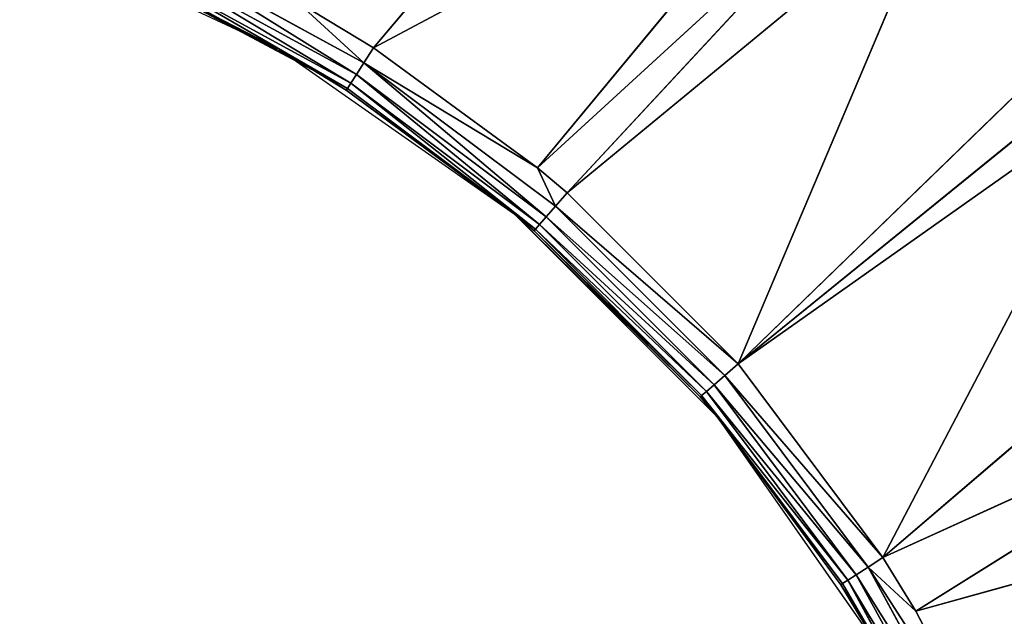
# Model space of a CAD drawing. Extents: x 0 to 500, y 0 to 390.
# Tile 608 of 656: x 255 to 265, y 208 to 214. Entities that reach past the tile are written whole.
import ezdxf

# ---------------------------------------------------------------- set-up
doc = ezdxf.new("R2010")
doc.units = 0
doc.header["$LTSCALE"] = 25.4
doc.layers.get('0').update_dxf_attribs({"linetype": 'CONTINUOUS'})

# ---------------------------------------------------------------- blocks, each defined once
blk = doc.blocks.new('ATLANTA505_-_S_STL')
at = {"color": 0}
for p, q in [((262.0169, 23.6286, 172.5033), (258.9665, 18.2045, 176.1201)), ((262.0169, 23.6286, 172.5033), (258.9665, 18.2045, 176.1201)), ((263.5452, 23.6041, 173.6809), (258.9665, 18.2045, 176.1201)), ((263.5452, 23.6041, 173.6809), (258.9665, 18.2045, 176.1201)), ((263.5452, 23.6041, 173.6809), (260.5623, 18.2045, 177.2865)), ((263.5452, 23.6041, 173.6809), (260.5623, 18.2045, 177.2865)), ((264.031, 23.5958, 174.1048), (260.5623, 18.2045, 177.2865)), ((264.031, 23.5958, 174.1048), (260.5623, 18.2045, 177.2865)), ((264.031, 23.5958, 174.1048), (260.8498, 18.2045, 177.53)), ((264.031, 23.5958, 174.1048), (260.8498, 18.2045, 177.53)), ((264.4905, 23.5877, 174.5309), (260.8498, 18.2045, 177.53)), ((264.4905, 23.5877, 174.5309), (260.8498, 18.2045, 177.53)), ((264.4905, 23.5877, 174.5309), (262.5133, 18.2045, 179.1935)), ((264.4905, 23.5877, 174.5309), (262.5133, 18.2045, 179.1935)), ((265.8517, 23.5628, 175.9573), (262.5133, 18.2045, 179.1935)), ((265.8517, 23.5628, 175.9573), (262.5133, 18.2045, 179.1935)), ((262.5133, 18.2045, 179.1935), (266.118, 23.5578, 176.2697)), ((262.5133, 18.2045, 179.1935), (266.118, 23.5578, 176.2697)), ((262.5133, 18.2045, 179.1935), (266.3143, 23.554, 176.508)), ((262.5133, 18.2045, 179.1935), (266.3143, 23.554, 176.508)), ((263.9232, 18.2045, 181.0768), (266.3143, 23.554, 176.508)), ((263.9232, 18.2045, 181.0768), (266.3143, 23.554, 176.508)), ((263.9232, 18.2045, 181.0768), (267.4555, 23.5317, 178.0514)), ((263.9232, 18.2045, 181.0768), (267.4555, 23.5317, 178.0514)), ((263.9232, 18.2045, 181.0768), (268.1477, 23.5178, 179.1526)), ((263.9232, 18.2045, 181.0768), (268.1477, 23.5178, 179.1526)), ((264.2445, 18.2045, 181.5978), (268.1477, 23.5178, 179.1526)), ((264.2445, 18.2045, 181.5978), (268.1477, 23.5178, 179.1526)), ((264.2445, 18.2045, 181.5978), (268.7922, 23.5045, 180.3343)), ((264.2445, 18.2045, 181.5978), (268.7922, 23.5045, 180.3343)), ((258.874, 17.9761, 176.264), (258.2215, 18.2045, 175.6687)), ((258.874, 17.9761, 176.264), (258.2215, 18.2045, 175.6687)), ((258.9665, 18.2045, 176.1201), (258.2215, 18.2045, 175.6687)), ((258.9665, 18.2045, 176.1201), (258.2215, 18.2045, 175.6687)), ((258.9665, 18.2045, 176.1201), (258.874, 17.9761, 176.264)), ((258.874, 17.9761, 176.264), (260.5623, 18.2045, 177.2865)), ((258.874, 17.9761, 176.264), (260.5623, 18.2045, 177.2865)), ((258.9665, 18.2045, 176.1201), (258.874, 17.9761, 176.264)), ((260.5623, 18.2045, 177.2865), (258.9665, 18.2045, 176.1201)), ((260.5623, 18.2045, 177.2865), (258.9665, 18.2045, 176.1201)), ((260.8498, 18.2045, 177.53), (260.5623, 18.2045, 177.2865)), ((260.5623, 18.2045, 177.2865), (260.7378, 17.9761, 177.6592)), ((260.5623, 18.2045, 177.2865), (260.7378, 17.9761, 177.6592)), ((260.8498, 18.2045, 177.53), (260.5623, 18.2045, 177.2865)), ((260.7378, 17.9761, 177.6592), (260.8498, 18.2045, 177.53)), ((260.7378, 17.9761, 177.6592), (260.8498, 18.2045, 177.53)), ((262.5133, 18.2045, 179.1935), (260.8498, 18.2045, 177.53)), ((262.5133, 18.2045, 179.1935), (260.8498, 18.2045, 177.53)), ((262.5133, 18.2045, 179.1935), (262.3841, 17.9761, 179.3055)), ((262.5133, 18.2045, 179.1935), (262.3841, 17.9761, 179.3055)), ((263.9232, 18.2045, 181.0768), (262.5133, 18.2045, 179.1935)), ((263.9232, 18.2045, 181.0768), (262.5133, 18.2045, 179.1935)), ((263.9232, 18.2045, 181.0768), (263.7793, 17.9761, 181.1693)), ((263.7793, 17.9761, 181.1693), (264.2445, 18.2045, 181.5978)), ((263.7793, 17.9761, 181.1693), (264.2445, 18.2045, 181.5978)), ((263.7793, 17.9761, 181.1693), (265.0506, 18.2045, 183.1416)), ((263.7793, 17.9761, 181.1693), (265.0506, 18.2045, 183.1416)), ((263.9232, 18.2045, 181.0768), (263.7793, 17.9761, 181.1693)), ((264.2445, 18.2045, 181.5978), (263.9232, 18.2045, 181.0768)), ((264.2445, 18.2045, 181.5978), (263.9232, 18.2045, 181.0768)), ((265.0506, 18.2045, 183.1416), (264.2445, 18.2045, 181.5978)), ((265.0506, 18.2045, 183.1416), (264.2445, 18.2045, 181.5978)), ((258.874, 17.9761, 176.264), (256.8306, 17.9761, 175.1482)), ((258.874, 17.9761, 176.264), (256.8306, 17.9761, 175.1482)), ((258.874, 17.9761, 176.264), (258.8, 17.7256, 176.3791)), ((258.874, 17.9761, 176.264), (258.8, 17.7256, 176.3791)), ((258.874, 17.9761, 176.264), (260.7378, 17.9761, 177.6592)), ((258.874, 17.9761, 176.264), (260.7378, 17.9761, 177.6592)), ((260.6482, 17.7256, 177.7626), (260.7378, 17.9761, 177.6592)), ((260.6482, 17.7256, 177.7626), (260.7378, 17.9761, 177.6592)), ((260.7378, 17.9761, 177.6592), (262.3841, 17.9761, 179.3055)), ((260.7378, 17.9761, 177.6592), (262.3841, 17.9761, 179.3055)), ((262.3841, 17.9761, 179.3055), (262.2807, 17.7256, 179.3951)), ((262.3841, 17.9761, 179.3055), (262.2807, 17.7256, 179.3951)), ((263.7793, 17.9761, 181.1693), (262.3841, 17.9761, 179.3055)), ((263.7793, 17.9761, 181.1693), (262.3841, 17.9761, 179.3055)), ((263.7793, 17.9761, 181.1693), (263.6642, 17.7256, 181.2432)), ((263.7793, 17.9761, 181.1693), (263.6642, 17.7256, 181.2432)), ((264.8951, 17.9761, 183.2127), (263.7793, 17.9761, 181.1693)), ((264.8951, 17.9761, 183.2127), (263.7793, 17.9761, 181.1693)), ((258.8, 17.7256, 176.3791), (256.7738, 17.7256, 175.2727)), ((258.8, 17.7256, 176.3791), (256.7738, 17.7256, 175.2727)), ((258.8, 17.7256, 176.3791), (258.7461, 17.4582, 176.463)), ((258.8, 17.7256, 176.3791), (258.7461, 17.4582, 176.463)), ((258.8, 17.7256, 176.3791), (260.6482, 17.7256, 177.7626)), ((258.8, 17.7256, 176.3791), (260.6482, 17.7256, 177.7626)), ((260.5829, 17.4582, 177.838), (260.6482, 17.7256, 177.7626)), ((260.5829, 17.4582, 177.838), (260.6482, 17.7256, 177.7626)), ((260.6482, 17.7256, 177.7626), (262.2807, 17.7256, 179.3951)), ((260.6482, 17.7256, 177.7626), (262.2807, 17.7256, 179.3951)), ((262.2807, 17.7256, 179.3951), (262.2053, 17.4582, 179.4604)), ((262.2807, 17.7256, 179.3951), (262.2053, 17.4582, 179.4604)), ((263.6642, 17.7256, 181.2432), (262.2807, 17.7256, 179.3951)), ((263.6642, 17.7256, 181.2432), (262.2807, 17.7256, 179.3951)), ((263.6642, 17.7256, 181.2432), (263.5803, 17.4582, 181.2972)), ((263.6642, 17.7256, 181.2432), (263.5803, 17.4582, 181.2972)), ((264.7706, 17.7256, 183.2695), (263.6642, 17.7256, 181.2432)), ((264.7706, 17.7256, 183.2695), (263.6642, 17.7256, 181.2432)), ((258.7461, 17.4582, 176.463), (256.7324, 17.4582, 175.3634)), ((258.7461, 17.4582, 176.463), (256.7324, 17.4582, 175.3634)), ((258.7461, 17.4582, 176.463), (258.7133, 17.1793, 176.514)), ((258.7461, 17.4582, 176.463), (258.7133, 17.1793, 176.514)), ((258.7461, 17.4582, 176.463), (260.5829, 17.4582, 177.838)), ((258.7461, 17.4582, 176.463), (260.5829, 17.4582, 177.838)), ((260.5432, 17.1793, 177.8839), (260.5829, 17.4582, 177.838)), ((260.5432, 17.1793, 177.8839), (260.5829, 17.4582, 177.838)), ((260.5829, 17.4582, 177.838), (262.2053, 17.4582, 179.4604)), ((260.5829, 17.4582, 177.838), (262.2053, 17.4582, 179.4604)), ((262.2053, 17.4582, 179.4604), (262.1595, 17.1793, 179.5001)), ((262.2053, 17.4582, 179.4604), (262.1595, 17.1793, 179.5001)), ((263.5803, 17.4582, 181.2972), (262.2053, 17.4582, 179.4604)), ((263.5803, 17.4582, 181.2972), (262.2053, 17.4582, 179.4604)), ((263.5803, 17.4582, 181.2972), (263.5293, 17.1793, 181.33)), ((263.5803, 17.4582, 181.2972), (263.5293, 17.1793, 181.33)), ((264.6799, 17.4582, 183.3109), (263.5803, 17.4582, 181.2972)), ((264.6799, 17.4582, 183.3109), (263.5803, 17.4582, 181.2972)), ((256.6987, 16.8947, 175.4371), (258.7133, 17.1793, 176.514)), ((256.6987, 16.8947, 175.4371), (258.7133, 17.1793, 176.514)), ((258.7133, 17.1793, 176.514), (256.7072, 17.1793, 175.4186)), ((258.7133, 17.1793, 176.514), (256.7072, 17.1793, 175.4186)), ((258.0521, 16.8947, 176.1348), (258.7133, 17.1793, 176.514)), ((258.0521, 16.8947, 176.1348), (258.7133, 17.1793, 176.514)), ((258.7023, 16.8947, 176.5312), (258.7133, 17.1793, 176.514)), ((258.7023, 16.8947, 176.5312), (258.7133, 17.1793, 176.514)), ((258.7023, 16.8947, 176.5312), (260.5432, 17.1793, 177.8839)), ((258.7023, 16.8947, 176.5312), (260.5432, 17.1793, 177.8839)), ((258.7133, 17.1793, 176.514), (260.5432, 17.1793, 177.8839)), ((258.7133, 17.1793, 176.514), (260.5432, 17.1793, 177.8839)), ((260.3367, 16.8947, 177.7345), (260.5432, 17.1793, 177.8839)), ((260.3367, 16.8947, 177.7345), (260.5432, 17.1793, 177.8839)), ((260.5432, 17.1793, 177.8839), (260.5298, 16.8947, 177.8992)), ((260.5432, 17.1793, 177.8839), (260.5298, 16.8947, 177.8992)), ((260.5432, 17.1793, 177.8839), (262.1595, 17.1793, 179.5001)), ((260.5432, 17.1793, 177.8839), (262.1595, 17.1793, 179.5001)), ((262.1595, 17.1793, 179.5001), (262.144, 16.8947, 179.5135)), ((262.1595, 17.1793, 179.5001), (262.144, 16.8947, 179.5135)), ((262.3088, 16.8947, 179.7066), (262.1595, 17.1793, 179.5001)), ((262.3088, 16.8947, 179.7066), (262.1595, 17.1793, 179.5001)), ((263.5293, 17.1793, 181.33), (262.1595, 17.1793, 179.5001)), ((263.5293, 17.1793, 181.33), (262.1595, 17.1793, 179.5001)), ((263.5293, 17.1793, 181.33), (262.3088, 16.8947, 179.7066)), ((263.5293, 17.1793, 181.33), (262.3088, 16.8947, 179.7066)), ((263.5121, 16.8947, 181.341), (263.5293, 17.1793, 181.33)), ((263.5121, 16.8947, 181.341), (263.5293, 17.1793, 181.33)), ((263.9085, 16.8947, 181.9912), (263.5293, 17.1793, 181.33)), ((263.9085, 16.8947, 181.9912), (263.5293, 17.1793, 181.33)), ((264.6247, 17.1793, 183.3361), (263.5293, 17.1793, 181.33)), ((264.6247, 17.1793, 183.3361), (263.5293, 17.1793, 181.33)), ((258.0521, 0.01, 176.1348), (256.6987, 16.8947, 175.4371)), ((258.0521, 16.8947, 176.1348), (256.6987, 16.8947, 175.4371)), ((258.0521, 0.01, 176.1348), (256.6987, 16.8947, 175.4371)), ((258.0521, 16.8947, 176.1348), (256.6987, 16.8947, 175.4371)), ((258.7023, 16.8947, 176.5312), (258.0521, 0.01, 176.1348)), ((258.7023, 16.8947, 176.5312), (258.0521, 0.01, 176.1348)), ((258.7023, 16.8947, 176.5312), (258.0521, 16.8947, 176.1348)), ((258.0521, 16.8947, 176.1348), (258.0521, 0.01, 176.1348)), ((258.0521, 16.8947, 176.1348), (258.0521, 0.01, 176.1348)), ((258.7023, 16.8947, 176.5312), (258.0521, 16.8947, 176.1348)), ((260.3367, 0.01, 177.7345), (258.7023, 16.8947, 176.5312)), ((260.3367, 16.8947, 177.7345), (258.7023, 16.8947, 176.5312)), ((260.3367, 0.01, 177.7345), (258.7023, 16.8947, 176.5312)), ((260.3367, 16.8947, 177.7345), (258.7023, 16.8947, 176.5312)), ((260.5298, 16.8947, 177.8992), (260.3367, 0.01, 177.7345)), ((260.5298, 16.8947, 177.8992), (260.3367, 0.01, 177.7345)), ((260.5298, 16.8947, 177.8992), (260.3367, 16.8947, 177.7345)), ((260.3367, 16.8947, 177.7345), (260.3367, 0.01, 177.7345)), ((260.3367, 16.8947, 177.7345), (260.3367, 0.01, 177.7345)), ((260.5298, 16.8947, 177.8992), (260.3367, 16.8947, 177.7345)), ((262.144, 16.8947, 179.5135), (260.5298, 16.8947, 177.8992)), ((262.144, 16.8947, 179.5135), (260.5298, 16.8947, 177.8992)), ((262.3088, 16.8947, 179.7066), (262.144, 16.8947, 179.5135)), ((262.144, 16.8947, 179.5135), (262.3088, 0.01, 179.7066)), ((262.144, 16.8947, 179.5135), (262.3088, 0.01, 179.7066)), ((262.3088, 16.8947, 179.7066), (262.144, 16.8947, 179.5135)), ((262.3088, 0.01, 179.7066), (262.3088, 16.8947, 179.7066)), ((262.3088, 0.01, 179.7066), (262.3088, 16.8947, 179.7066)), ((262.3088, 0.01, 179.7066), (263.5121, 16.8947, 181.341)), ((263.5121, 16.8947, 181.341), (262.3088, 16.8947, 179.7066)), ((262.3088, 0.01, 179.7066), (263.5121, 16.8947, 181.341)), ((263.5121, 16.8947, 181.341), (262.3088, 16.8947, 179.7066)), ((263.9085, 0.01, 181.9912), (263.5121, 16.8947, 181.341)), ((263.9085, 0.01, 181.9912), (263.5121, 16.8947, 181.341)), ((263.9085, 16.8947, 181.9912), (263.5121, 16.8947, 181.341)), ((263.9085, 16.8947, 181.9912), (263.5121, 16.8947, 181.341)), ((255.5244, 0.01, 174.9561), (258.0521, 0.01, 176.1348)), ((258.0521, 0.01, 176.1348), (260.3367, 0.01, 177.7345)), ((260.3367, 0.01, 177.7345), (262.3088, 0.01, 179.7066)), ((262.3088, 0.01, 179.7066), (263.9085, 0.01, 181.9912))]:
    blk.add_line(p, q, dxfattribs=at)
mesh = blk.add_polyface(dxfattribs=at)
corners = [(265.8517, 23.5628, 175.9573), (266.1138, 23.9224, 175.7337), (264.4905, 23.5877, 174.5309)]
mesh.append_faces([[corners[k] for k in face] for face in [(0, 1, 2)]], dxfattribs={"color": 0})
mesh = blk.add_polyface(dxfattribs=at)
corners = [(258.9665, 18.2045, 176.1201), (262.0169, 23.6286, 172.5033), (258.2215, 18.2045, 175.6687)]
mesh.append_faces([[corners[k] for k in face] for face in [(0, 1, 2)]], dxfattribs={"color": 0})
mesh = blk.add_polyface(dxfattribs=at)
corners = [(258.9665, 18.2045, 176.1201), (263.5452, 23.6041, 173.6809), (262.0169, 23.6286, 172.5033)]
mesh.append_faces([[corners[k] for k in face] for face in [(0, 1, 2)]], dxfattribs={"color": 0})
mesh = blk.add_polyface(dxfattribs=at)
corners = [(260.5623, 18.2045, 177.2865), (263.5452, 23.6041, 173.6809), (258.9665, 18.2045, 176.1201)]
mesh.append_faces([[corners[k] for k in face] for face in [(0, 1, 2)]], dxfattribs={"color": 0})
mesh = blk.add_polyface(dxfattribs=at)
corners = [(260.5623, 18.2045, 177.2865), (264.031, 23.5958, 174.1048), (263.5452, 23.6041, 173.6809)]
mesh.append_faces([[corners[k] for k in face] for face in [(0, 1, 2)]], dxfattribs={"color": 0})
mesh = blk.add_polyface(dxfattribs=at)
corners = [(260.8498, 18.2045, 177.53), (264.031, 23.5958, 174.1048), (260.5623, 18.2045, 177.2865)]
mesh.append_faces([[corners[k] for k in face] for face in [(0, 1, 2)]], dxfattribs={"color": 0})
mesh = blk.add_polyface(dxfattribs=at)
corners = [(260.8498, 18.2045, 177.53), (264.4905, 23.5877, 174.5309), (264.031, 23.5958, 174.1048)]
mesh.append_faces([[corners[k] for k in face] for face in [(0, 1, 2)]], dxfattribs={"color": 0})
mesh = blk.add_polyface(dxfattribs=at)
corners = [(262.5133, 18.2045, 179.1935), (264.4905, 23.5877, 174.5309), (260.8498, 18.2045, 177.53)]
mesh.append_faces([[corners[k] for k in face] for face in [(0, 1, 2)]], dxfattribs={"color": 0})
mesh = blk.add_polyface(dxfattribs=at)
corners = [(262.5133, 18.2045, 179.1935), (265.8517, 23.5628, 175.9573), (264.4905, 23.5877, 174.5309)]
mesh.append_faces([[corners[k] for k in face] for face in [(0, 1, 2)]], dxfattribs={"color": 0})
mesh = blk.add_polyface(dxfattribs=at)
corners = [(262.5133, 18.2045, 179.1935), (266.118, 23.5578, 176.2697), (265.8517, 23.5628, 175.9573)]
mesh.append_faces([[corners[k] for k in face] for face in [(0, 1, 2)]], dxfattribs={"color": 0})
mesh = blk.add_polyface(dxfattribs=at)
corners = [(262.5133, 18.2045, 179.1935), (266.3143, 23.554, 176.508), (266.118, 23.5578, 176.2697)]
mesh.append_faces([[corners[k] for k in face] for face in [(0, 1, 2)]], dxfattribs={"color": 0})
mesh = blk.add_polyface(dxfattribs=at)
corners = [(263.9232, 18.2045, 181.0768), (266.3143, 23.554, 176.508), (262.5133, 18.2045, 179.1935)]
mesh.append_faces([[corners[k] for k in face] for face in [(0, 1, 2)]], dxfattribs={"color": 0})
mesh = blk.add_polyface(dxfattribs=at)
corners = [(263.9232, 18.2045, 181.0768), (267.4555, 23.5317, 178.0514), (266.3143, 23.554, 176.508)]
mesh.append_faces([[corners[k] for k in face] for face in [(0, 1, 2)]], dxfattribs={"color": 0})
mesh = blk.add_polyface(dxfattribs=at)
corners = [(263.9232, 18.2045, 181.0768), (268.1477, 23.5178, 179.1526), (267.4555, 23.5317, 178.0514)]
mesh.append_faces([[corners[k] for k in face] for face in [(0, 1, 2)]], dxfattribs={"color": 0})
mesh = blk.add_polyface(dxfattribs=at)
corners = [(264.2445, 18.2045, 181.5978), (268.1477, 23.5178, 179.1526), (263.9232, 18.2045, 181.0768)]
mesh.append_faces([[corners[k] for k in face] for face in [(0, 1, 2)]], dxfattribs={"color": 0})
mesh = blk.add_polyface(dxfattribs=at)
corners = [(268.1477, 23.5178, 179.1526), (264.2445, 18.2045, 181.5978), (268.7922, 23.5045, 180.3343)]
mesh.append_faces([[corners[k] for k in face] for face in [(0, 1, 2)]], dxfattribs={"color": 0})
mesh = blk.add_polyface(dxfattribs=at)
corners = [(268.7922, 23.5045, 180.3343), (264.2445, 18.2045, 181.5978), (265.0506, 18.2045, 183.1416)]
mesh.append_faces([[corners[k] for k in face] for face in [(0, 1, 2)]], dxfattribs={"color": 0})
mesh = blk.add_polyface(dxfattribs=at)
corners = [(268.7922, 23.5045, 180.3343), (265.0506, 18.2045, 183.1416), (269.5641, 23.4883, 182.0457)]
mesh.append_faces([[corners[k] for k in face] for face in [(0, 1, 2)]], dxfattribs={"color": 0})
mesh = blk.add_polyface(dxfattribs=at)
corners = [(258.874, 17.9761, 176.264), (258.2215, 18.2045, 175.6687), (256.8306, 17.9761, 175.1482)]
mesh.append_faces([[corners[k] for k in face] for face in [(0, 1, 2)]], dxfattribs={"color": 0})
mesh = blk.add_polyface(dxfattribs=at)
corners = [(258.9665, 18.2045, 176.1201), (258.2215, 18.2045, 175.6687), (258.874, 17.9761, 176.264)]
mesh.append_faces([[corners[k] for k in face] for face in [(0, 1, 2)]], dxfattribs={"color": 0})
mesh = blk.add_polyface(dxfattribs=at)
corners = [(260.5623, 18.2045, 177.2865), (258.9665, 18.2045, 176.1201), (258.874, 17.9761, 176.264)]
mesh.append_faces([[corners[k] for k in face] for face in [(0, 1, 2)]], dxfattribs={"color": 0})
mesh = blk.add_polyface(dxfattribs=at)
corners = [(260.7378, 17.9761, 177.6592), (260.5623, 18.2045, 177.2865), (258.874, 17.9761, 176.264)]
mesh.append_faces([[corners[k] for k in face] for face in [(0, 1, 2)]], dxfattribs={"color": 0})
mesh = blk.add_polyface(dxfattribs=at)
corners = [(260.8498, 18.2045, 177.53), (260.5623, 18.2045, 177.2865), (260.7378, 17.9761, 177.6592)]
mesh.append_faces([[corners[k] for k in face] for face in [(0, 1, 2)]], dxfattribs={"color": 0})
mesh = blk.add_polyface(dxfattribs=at)
corners = [(260.7378, 17.9761, 177.6592), (262.5133, 18.2045, 179.1935), (260.8498, 18.2045, 177.53), (262.3841, 17.9761, 179.3055)]
mesh.append_faces([[corners[k] for k in face] for face in [(0, 1, 2), (1, 0, 3)]], dxfattribs={"vtx0": -1, "color": 0})
mesh = blk.add_polyface(dxfattribs=at)
corners = [(263.9232, 18.2045, 181.0768), (262.3841, 17.9761, 179.3055), (263.7793, 17.9761, 181.1693), (262.5133, 18.2045, 179.1935)]
mesh.append_faces([[corners[k] for k in face] for face in [(0, 1, 2), (1, 0, 3)]], dxfattribs={"vtx0": -1, "color": 0})
mesh = blk.add_polyface(dxfattribs=at)
corners = [(263.9232, 18.2045, 181.0768), (263.7793, 17.9761, 181.1693), (264.2445, 18.2045, 181.5978)]
mesh.append_faces([[corners[k] for k in face] for face in [(0, 1, 2)]], dxfattribs={"color": 0})
mesh = blk.add_polyface(dxfattribs=at)
corners = [(265.0506, 18.2045, 183.1416), (264.2445, 18.2045, 181.5978), (263.7793, 17.9761, 181.1693)]
mesh.append_faces([[corners[k] for k in face] for face in [(0, 1, 2)]], dxfattribs={"color": 0})
mesh = blk.add_polyface(dxfattribs=at)
corners = [(265.0506, 18.2045, 183.1416), (263.7793, 17.9761, 181.1693), (264.8951, 17.9761, 183.2127)]
mesh.append_faces([[corners[k] for k in face] for face in [(0, 1, 2)]], dxfattribs={"color": 0})
mesh = blk.add_polyface(dxfattribs=at)
corners = [(258.8, 17.7256, 176.3791), (256.8306, 17.9761, 175.1482), (256.7738, 17.7256, 175.2727), (258.874, 17.9761, 176.264)]
mesh.append_faces([[corners[k] for k in face] for face in [(0, 1, 2), (1, 0, 3)]], dxfattribs={"vtx0": -1, "color": 0})
mesh = blk.add_polyface(dxfattribs=at)
corners = [(260.6482, 17.7256, 177.7626), (258.874, 17.9761, 176.264), (258.8, 17.7256, 176.3791), (260.7378, 17.9761, 177.6592)]
mesh.append_faces([[corners[k] for k in face] for face in [(0, 1, 2), (1, 0, 3)]], dxfattribs={"vtx0": -1, "color": 0})
mesh = blk.add_polyface(dxfattribs=at)
corners = [(262.3841, 17.9761, 179.3055), (260.6482, 17.7256, 177.7626), (262.2807, 17.7256, 179.3951), (260.7378, 17.9761, 177.6592)]
mesh.append_faces([[corners[k] for k in face] for face in [(0, 1, 2), (1, 0, 3)]], dxfattribs={"vtx0": -1, "color": 0})
mesh = blk.add_polyface(dxfattribs=at)
corners = [(263.7793, 17.9761, 181.1693), (262.2807, 17.7256, 179.3951), (263.6642, 17.7256, 181.2432), (262.3841, 17.9761, 179.3055)]
mesh.append_faces([[corners[k] for k in face] for face in [(0, 1, 2), (1, 0, 3)]], dxfattribs={"vtx0": -1, "color": 0})
mesh = blk.add_polyface(dxfattribs=at)
corners = [(264.8951, 17.9761, 183.2127), (263.6642, 17.7256, 181.2432), (264.7706, 17.7256, 183.2695), (263.7793, 17.9761, 181.1693)]
mesh.append_faces([[corners[k] for k in face] for face in [(0, 1, 2), (1, 0, 3)]], dxfattribs={"vtx0": -1, "color": 0})
mesh = blk.add_polyface(dxfattribs=at)
corners = [(258.7461, 17.4582, 176.463), (256.7738, 17.7256, 175.2727), (256.7324, 17.4582, 175.3634), (258.8, 17.7256, 176.3791)]
mesh.append_faces([[corners[k] for k in face] for face in [(0, 1, 2), (1, 0, 3)]], dxfattribs={"vtx0": -1, "color": 0})
mesh = blk.add_polyface(dxfattribs=at)
corners = [(260.5829, 17.4582, 177.838), (258.8, 17.7256, 176.3791), (258.7461, 17.4582, 176.463), (260.6482, 17.7256, 177.7626)]
mesh.append_faces([[corners[k] for k in face] for face in [(0, 1, 2), (1, 0, 3)]], dxfattribs={"vtx0": -1, "color": 0})
mesh = blk.add_polyface(dxfattribs=at)
corners = [(262.2807, 17.7256, 179.3951), (260.5829, 17.4582, 177.838), (262.2053, 17.4582, 179.4604), (260.6482, 17.7256, 177.7626)]
mesh.append_faces([[corners[k] for k in face] for face in [(0, 1, 2), (1, 0, 3)]], dxfattribs={"vtx0": -1, "color": 0})
mesh = blk.add_polyface(dxfattribs=at)
corners = [(263.6642, 17.7256, 181.2432), (262.2053, 17.4582, 179.4604), (263.5803, 17.4582, 181.2972), (262.2807, 17.7256, 179.3951)]
mesh.append_faces([[corners[k] for k in face] for face in [(0, 1, 2), (1, 0, 3)]], dxfattribs={"vtx0": -1, "color": 0})
mesh = blk.add_polyface(dxfattribs=at)
corners = [(264.7706, 17.7256, 183.2695), (263.5803, 17.4582, 181.2972), (264.6799, 17.4582, 183.3109), (263.6642, 17.7256, 181.2432)]
mesh.append_faces([[corners[k] for k in face] for face in [(0, 1, 2), (1, 0, 3)]], dxfattribs={"vtx0": -1, "color": 0})
mesh = blk.add_polyface(dxfattribs=at)
corners = [(258.7133, 17.1793, 176.514), (256.7324, 17.4582, 175.3634), (256.7072, 17.1793, 175.4186), (258.7461, 17.4582, 176.463)]
mesh.append_faces([[corners[k] for k in face] for face in [(0, 1, 2), (1, 0, 3)]], dxfattribs={"vtx0": -1, "color": 0})
mesh = blk.add_polyface(dxfattribs=at)
corners = [(260.5432, 17.1793, 177.8839), (258.7461, 17.4582, 176.463), (258.7133, 17.1793, 176.514), (260.5829, 17.4582, 177.838)]
mesh.append_faces([[corners[k] for k in face] for face in [(0, 1, 2), (1, 0, 3)]], dxfattribs={"vtx0": -1, "color": 0})
mesh = blk.add_polyface(dxfattribs=at)
corners = [(262.2053, 17.4582, 179.4604), (260.5432, 17.1793, 177.8839), (262.1595, 17.1793, 179.5001), (260.5829, 17.4582, 177.838)]
mesh.append_faces([[corners[k] for k in face] for face in [(0, 1, 2), (1, 0, 3)]], dxfattribs={"vtx0": -1, "color": 0})
mesh = blk.add_polyface(dxfattribs=at)
corners = [(263.5803, 17.4582, 181.2972), (262.1595, 17.1793, 179.5001), (263.5293, 17.1793, 181.33), (262.2053, 17.4582, 179.4604)]
mesh.append_faces([[corners[k] for k in face] for face in [(0, 1, 2), (1, 0, 3)]], dxfattribs={"vtx0": -1, "color": 0})
mesh = blk.add_polyface(dxfattribs=at)
corners = [(264.6799, 17.4582, 183.3109), (263.5293, 17.1793, 181.33), (264.6247, 17.1793, 183.3361), (263.5803, 17.4582, 181.2972)]
mesh.append_faces([[corners[k] for k in face] for face in [(0, 1, 2), (1, 0, 3)]], dxfattribs={"vtx0": -1, "color": 0})
mesh = blk.add_polyface(dxfattribs=at)
corners = [(258.7133, 17.1793, 176.514), (256.7072, 17.1793, 175.4186), (256.6987, 16.8947, 175.4371)]
mesh.append_faces([[corners[k] for k in face] for face in [(0, 1, 2)]], dxfattribs={"color": 0})
mesh = blk.add_polyface(dxfattribs=at)
corners = [(258.7133, 17.1793, 176.514), (256.6987, 16.8947, 175.4371), (258.0521, 16.8947, 176.1348)]
mesh.append_faces([[corners[k] for k in face] for face in [(0, 1, 2)]], dxfattribs={"color": 0})
mesh = blk.add_polyface(dxfattribs=at)
corners = [(258.7133, 17.1793, 176.514), (258.0521, 16.8947, 176.1348), (258.7023, 16.8947, 176.5312)]
mesh.append_faces([[corners[k] for k in face] for face in [(0, 1, 2)]], dxfattribs={"color": 0})
mesh = blk.add_polyface(dxfattribs=at)
corners = [(260.5432, 17.1793, 177.8839), (258.7133, 17.1793, 176.514), (258.7023, 16.8947, 176.5312)]
mesh.append_faces([[corners[k] for k in face] for face in [(0, 1, 2)]], dxfattribs={"color": 0})
mesh = blk.add_polyface(dxfattribs=at)
corners = [(260.5432, 17.1793, 177.8839), (258.7023, 16.8947, 176.5312), (260.3367, 16.8947, 177.7345)]
mesh.append_faces([[corners[k] for k in face] for face in [(0, 1, 2)]], dxfattribs={"color": 0})
mesh = blk.add_polyface(dxfattribs=at)
corners = [(260.5432, 17.1793, 177.8839), (260.3367, 16.8947, 177.7345), (260.5298, 16.8947, 177.8992)]
mesh.append_faces([[corners[k] for k in face] for face in [(0, 1, 2)]], dxfattribs={"color": 0})
mesh = blk.add_polyface(dxfattribs=at)
corners = [(262.1595, 17.1793, 179.5001), (260.5298, 16.8947, 177.8992), (262.144, 16.8947, 179.5135), (260.5432, 17.1793, 177.8839)]
mesh.append_faces([[corners[k] for k in face] for face in [(0, 1, 2), (1, 0, 3)]], dxfattribs={"vtx0": -1, "color": 0})
mesh = blk.add_polyface(dxfattribs=at)
corners = [(262.1595, 17.1793, 179.5001), (262.144, 16.8947, 179.5135), (262.3088, 16.8947, 179.7066)]
mesh.append_faces([[corners[k] for k in face] for face in [(0, 1, 2)]], dxfattribs={"color": 0})
mesh = blk.add_polyface(dxfattribs=at)
corners = [(262.1595, 17.1793, 179.5001), (262.3088, 16.8947, 179.7066), (263.5293, 17.1793, 181.33)]
mesh.append_faces([[corners[k] for k in face] for face in [(0, 1, 2)]], dxfattribs={"color": 0})
mesh = blk.add_polyface(dxfattribs=at)
corners = [(263.5293, 17.1793, 181.33), (262.3088, 16.8947, 179.7066), (263.5121, 16.8947, 181.341)]
mesh.append_faces([[corners[k] for k in face] for face in [(0, 1, 2)]], dxfattribs={"color": 0})
mesh = blk.add_polyface(dxfattribs=at)
corners = [(263.5293, 17.1793, 181.33), (263.5121, 16.8947, 181.341), (263.9085, 16.8947, 181.9912)]
mesh.append_faces([[corners[k] for k in face] for face in [(0, 1, 2)]], dxfattribs={"color": 0})
mesh = blk.add_polyface(dxfattribs=at)
corners = [(263.5293, 17.1793, 181.33), (263.9085, 16.8947, 181.9912), (264.6247, 17.1793, 183.3361)]
mesh.append_faces([[corners[k] for k in face] for face in [(0, 1, 2)]], dxfattribs={"color": 0})
mesh = blk.add_polyface(dxfattribs=at)
corners = [(258.0521, 0.01, 176.1348), (256.6987, 16.8947, 175.4371), (255.5244, 0.01, 174.9561)]
mesh.append_faces([[corners[k] for k in face] for face in [(0, 1, 2)]], dxfattribs={"color": 0})
mesh = blk.add_polyface(dxfattribs=at)
corners = [(258.0521, 16.8947, 176.1348), (256.6987, 16.8947, 175.4371), (258.0521, 0.01, 176.1348)]
mesh.append_faces([[corners[k] for k in face] for face in [(0, 1, 2)]], dxfattribs={"color": 0})
mesh = blk.add_polyface(dxfattribs=at)
corners = [(260.3367, 0.01, 177.7345), (258.7023, 16.8947, 176.5312), (258.0521, 0.01, 176.1348)]
mesh.append_faces([[corners[k] for k in face] for face in [(0, 1, 2)]], dxfattribs={"color": 0})
mesh = blk.add_polyface(dxfattribs=at)
corners = [(258.7023, 16.8947, 176.5312), (258.0521, 16.8947, 176.1348), (258.0521, 0.01, 176.1348)]
mesh.append_faces([[corners[k] for k in face] for face in [(0, 1, 2)]], dxfattribs={"color": 0})
mesh = blk.add_polyface(dxfattribs=at)
corners = [(260.3367, 16.8947, 177.7345), (258.7023, 16.8947, 176.5312), (260.3367, 0.01, 177.7345)]
mesh.append_faces([[corners[k] for k in face] for face in [(0, 1, 2)]], dxfattribs={"color": 0})
mesh = blk.add_polyface(dxfattribs=at)
corners = [(262.144, 16.8947, 179.5135), (260.3367, 0.01, 177.7345), (262.3088, 0.01, 179.7066), (260.5298, 16.8947, 177.8992)]
mesh.append_faces([[corners[k] for k in face] for face in [(0, 1, 2), (1, 0, 3)]], dxfattribs={"vtx0": -1, "color": 0})
mesh = blk.add_polyface(dxfattribs=at)
corners = [(260.5298, 16.8947, 177.8992), (260.3367, 16.8947, 177.7345), (260.3367, 0.01, 177.7345)]
mesh.append_faces([[corners[k] for k in face] for face in [(0, 1, 2)]], dxfattribs={"color": 0})
mesh = blk.add_polyface(dxfattribs=at)
corners = [(262.144, 16.8947, 179.5135), (262.3088, 0.01, 179.7066), (262.3088, 16.8947, 179.7066)]
mesh.append_faces([[corners[k] for k in face] for face in [(0, 1, 2)]], dxfattribs={"color": 0})
mesh = blk.add_polyface(dxfattribs=at)
corners = [(262.3088, 16.8947, 179.7066), (262.3088, 0.01, 179.7066), (263.5121, 16.8947, 181.341)]
mesh.append_faces([[corners[k] for k in face] for face in [(0, 1, 2)]], dxfattribs={"color": 0})
mesh = blk.add_polyface(dxfattribs=at)
corners = [(263.5121, 16.8947, 181.341), (262.3088, 0.01, 179.7066), (263.9085, 0.01, 181.9912)]
mesh.append_faces([[corners[k] for k in face] for face in [(0, 1, 2)]], dxfattribs={"color": 0})
mesh = blk.add_polyface(dxfattribs=at)
corners = [(263.5121, 16.8947, 181.341), (263.9085, 0.01, 181.9912), (263.9085, 16.8947, 181.9912)]
mesh.append_faces([[corners[k] for k in face] for face in [(0, 1, 2)]], dxfattribs={"color": 0})

msp = doc.modelspace()

# ---------------------------------------------------------------- block references
at = {"color": 254, "extrusion": (0, -1, 1.11022e-16)}
msp.add_blockref('ATLANTA505_-_S_STL', (-0.1495, -0.01, -389.8516), dxfattribs=at)

doc.saveas('drawing.dxf')
